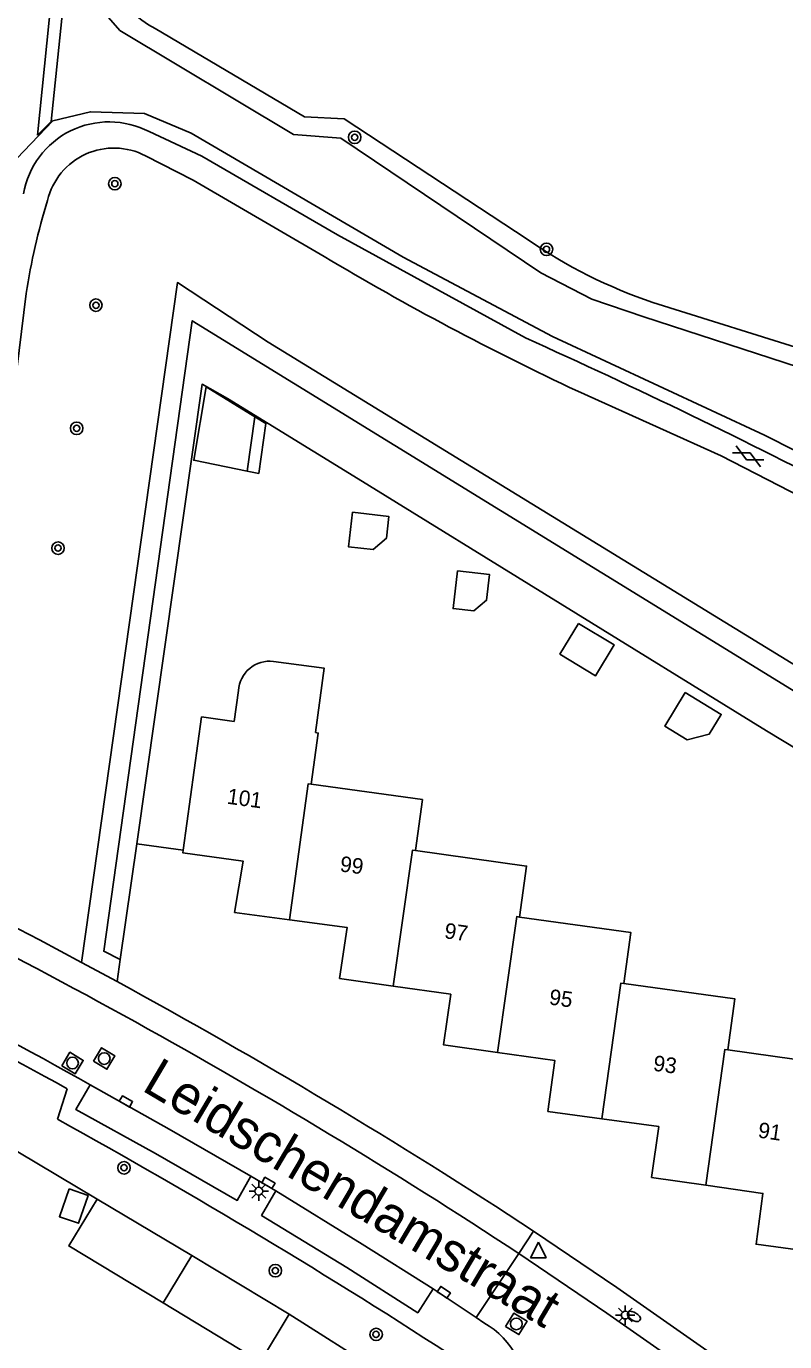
# Model space of a CAD drawing. Extents: x 128000 to 131008, y 398996 to 402500.
# Drawn here: x 128153.9 to 128202.5, y 400406.1 to 400490.5 of the extents above; entities that cross this region are included whole.
import ezdxf

# ---------------------------------------------------------------- set-up
doc = ezdxf.new("R2010")
doc.units = 0
for name, color, linetype in [('gg-afsc-erfafscheiding', 7, 'Continuous'), ('gg-afsc-hekwerk', 7, 'Continuous'), ('gg-afsc-muur', 7, 'Continuous'), ('gg-anno-huisnummerreeks BGT', 7, 'Continuous'), ('gg-anno-openbare ruimte label', 7, 'Continuous'), ('gg-bbg-bijgebouw', 7, 'Continuous'), ('gg-bbg-gedigitaliseerde bebouwing', 7, 'Continuous'), ('gg-bbg-gedigitaliseerde bijgebouw', 7, 'Continuous'), ('gg-bbg-hoofdgebouw', 7, 'Continuous'), ('gg-bbg-luifel en loopbrug', 7, 'Continuous'), ('gg-bbg-tussenscheiding', 7, 'Continuous'), ('gg-knt-verharding', 7, 'Continuous'), ('gg-knt-verharding nz', 7, 'Continuous'), ('gg-kntw-bovenkant insteek waterloop', 7, 'Continuous'), ('gg-kntw-waterlijn', 7, 'Continuous'), ('gt-grn-groengrens', 7, 'Continuous'), ('gt-grn-weggrens', 7, 'Continuous'), ('gt-symb-boom', 7, 'Continuous'), ('gt-symb-brandkraan', 7, 'Continuous'), ('gt-symb-gesloten verharding', 7, 'Continuous'), ('gt-symb-kolk', 7, 'Continuous'), ('gt-symb-lichtmast', 7, 'Continuous'), ('gt-symb-rioolschacht', 7, 'Continuous'), ('gt-symb-waterafsluiter', 7, 'Continuous')]:
    doc.layers.add(name, color=color, linetype=linetype)

# ---------------------------------------------------------------- blocks, each defined once
blk = doc.blocks.new('gt0-LMAST')
at = {"layer": 'gt-symb-lichtmast'}
for p, q in [((-0.182, 0.173), (-0.447, 0.438)), ((-0.005, 0.246), (-0.005, 0.621)), ((0.172, 0.173), (0.437, 0.438)), ((-0.255, -0.004), (-0.63, -0.004)), ((-0.182, -0.181), (-0.447, -0.446)), ((-0.005, -0.254), (-0.005, -0.629)), ((0.437, -0.446), (0.172, -0.181)), ((0.245, -0.004), (0.62, -0.004))]:
    blk.add_line(p, q, dxfattribs=at)
blk.add_circle((-0.005, -0.004), 0.25, dxfattribs=at)
blk = doc.blocks.new('gt0-BR')
at = {"layer": 'gt-symb-brandkraan'}
for centre, radius, start, end in [((-0.244, 0), 0.206, 107.56694, 252.43307), ((0.599, -2.664), 3, 106.89205, 107.56694), ((0, -0.691), 0.938, 73.10799, 106.89205), ((-0.599, -2.664), 3, 72.43309, 73.10799), ((0.244, 0), 0.206, 287.56695, 72.43309), ((0.599, 2.664), 3, 252.43307, 253.10797), ((0, 0.691), 0.938, 253.10797, 286.89206), ((-0.599, 2.664), 3, 286.89206, 287.56695)]:
    blk.add_arc(centre, radius, start, end, dxfattribs=at)
blk = doc.blocks.new('gt0-WAFSL')
at = {"layer": 'gt-symb-waterafsluiter'}
for p, q in [((-0.5, -0.333), (0, 0.667)), ((0, 0.667), (0.5, -0.333)), ((0.5, -0.333), (-0.5, -0.333))]:
    blk.add_line(p, q, dxfattribs=at)
blk = doc.blocks.new('gt0-GESVH1')
at = {"layer": 'gt-symb-gesloten verharding'}
for p, q in [((-0.992, -0.261), (0.008, 0.239)), ((0.008, -0.261), (-0.992, 0.239)), ((0.008, 0.239), (1.008, -0.261)), ((1.008, 0.239), (0.008, -0.261))]:
    blk.add_line(p, q, dxfattribs=at)
blk = doc.blocks.new('gt0-BOOM')
at = {"layer": 'gt-symb-boom'}
for radius in [0.4, 0.2]:
    blk.add_circle((0, 0), radius, dxfattribs=at)
blk = doc.blocks.new('gt0-RS')
at = {"layer": 'gt-symb-rioolschacht'}
blk.add_lwpolyline([(-0.5, -0.5), (0.5, -0.5), (0.5, 0.5), (-0.5, 0.5)], close=True, dxfattribs=at)
blk.add_circle((0, 0), 0.375, dxfattribs=at)
blk = doc.blocks.new('gt0-KOLK')
at = {"layer": 'gt-symb-kolk'}
blk.add_lwpolyline([(0, 0), (0.375, 0), (0.375, 0.4), (-0.375, 0.4), (-0.375, 0), (0, 0)], dxfattribs=at)

msp = doc.modelspace()

# ---------------------------------------------------------------- linework, layer by layer
at = {"layer": 'gg-afsc-erfafscheiding'}
msp.add_line((128174.878, 400461.66), (128201.345, 400445.313), dxfattribs=at)
at = {"layer": 'gg-afsc-hekwerk'}
for p, q in [((128166.772, 400466.644), (128174.878, 400461.66)), ((128160.95, 400438.076), (128163.921, 400437.655))]:
    msp.add_line(p, q, dxfattribs=at)
msp.add_lwpolyline([(128166.772, 400466.644), (128165.133, 400467.551), (128160.95, 400438.076)], dxfattribs=at)
at = {"layer": 'gg-afsc-muur'}
msp.add_line((128201.345, 400445.313), (128214.929, 400437.082), dxfattribs=at)
msp.add_lwpolyline([(128158.4, 400415.286), (128146.982, 400422.077), (128139.169, 400425.525)], dxfattribs=at)
at = {"layer": 'gg-bbg-bijgebouw'}
for p, q in [((128162.634, 400408.623), (128164.482, 400411.668)), ((128164.482, 400411.668), (128170.73, 400407.891))]:
    msp.add_line(p, q, dxfattribs=at)
msp.add_lwpolyline([(128170.73, 400407.891), (128168.882, 400404.846), (128162.634, 400408.623)], dxfattribs=at)
at = {"layer": 'gg-bbg-gedigitaliseerde bebouwing'}
for p, q in [((128167.478, 400447.899), (128167.203, 400445.93)), ((128167.203, 400445.93), (128165.088, 400446.226))]:
    msp.add_line(p, q, dxfattribs=at)
for points in [[(128172.399, 400445.204), (128172.965, 400449.337), (128169.715, 400449.773)], [(128172.131, 400441.896), (128172.581, 400445.179), (128172.399, 400445.204)], [(128178.815, 400437.637), (128179.267, 400440.907), (128172.131, 400441.896)], [(128185.498, 400433.378), (128185.95, 400436.648), (128178.815, 400437.637)], [(128192.18, 400429.117), (128192.633, 400432.387), (128185.498, 400433.378)], [(128198.859, 400424.854), (128199.314, 400428.122), (128192.18, 400429.117)], [(128205.94, 400423.515), (128205.988, 400423.86), (128198.859, 400424.854)]]:
    msp.add_lwpolyline(points, dxfattribs=at)
msp.add_arc((128169.465, 400447.799), 1.99, 82.78158, 177.1262, dxfattribs=at)
at = {"layer": 'gg-bbg-gedigitaliseerde bijgebouw'}
for p, q in [((128168.528, 400465.456), (128165.401, 400467.386)), ((128168.035, 400461.986), (128168.528, 400465.456))]:
    msp.add_line(p, q, dxfattribs=at)
for points in [[(128165.401, 400467.386), (128164.599, 400462.675), (128168.035, 400461.986)], [(128174.774, 400459.338), (128174.522, 400457.128), (128176.116, 400456.946), (128176.961, 400457.68), (128177.12, 400459.07), (128174.774, 400459.338)], [(128181.509, 400455.585), (128181.232, 400453.164), (128182.569, 400453.012), (128183.387, 400453.695), (128183.575, 400455.349), (128181.509, 400455.585)], [(128189.283, 400452.216), (128188.086, 400450.24), (128190.373, 400448.854), (128191.57, 400450.83), (128189.283, 400452.216)], [(128196.119, 400447.777), (128194.812, 400445.621), (128196.246, 400444.753), (128197.665, 400445.113), (128198.431, 400446.376), (128196.119, 400447.777)], [(128156.6, 400415.942), (128155.987, 400414.153), (128157.215, 400413.732), (128157.827, 400415.522), (128156.6, 400415.942)]]:
    msp.add_lwpolyline(points, dxfattribs=at)
at = {"layer": 'gg-bbg-hoofdgebouw'}
msp.add_line((128165.088, 400446.226), (128163.921, 400437.655), dxfattribs=at)
for points in [[(128163.921, 400437.655), (128163.899, 400437.497), (128167.767, 400436.97), (128167.224, 400433.668), (128170.731, 400433.201)], [(128170.731, 400433.201), (128174.432, 400432.709), (128173.954, 400429.435), (128177.401, 400428.947)], [(128177.401, 400428.947), (128181.088, 400428.425), (128180.62, 400425.175), (128184.085, 400424.693)], [(128184.085, 400424.693), (128187.753, 400424.182), (128187.312, 400420.908), (128190.77, 400420.436)], [(128190.77, 400420.436), (128194.427, 400419.937), (128193.962, 400416.674), (128197.455, 400416.172)], [(128197.455, 400416.172), (128201.105, 400415.647), (128200.665, 400412.387), (128204.138, 400411.911)]]:
    msp.add_lwpolyline(points, dxfattribs=at)
at = {"layer": 'gg-bbg-luifel en loopbrug'}
for p, q in [((128168.528, 400465.456), (128169.224, 400465.026)), ((128164.482, 400411.668), (128158.4, 400415.286))]:
    msp.add_line(p, q, dxfattribs=at)
for points in [[(128168.035, 400461.986), (128168.772, 400461.839), (128169.224, 400465.026)], [(128162.634, 400408.623), (128156.583, 400412.281), (128158.4, 400415.286)]]:
    msp.add_lwpolyline(points, dxfattribs=at)
at = {"layer": 'gg-bbg-tussenscheiding'}
for points in [[(128170.731, 400433.201), (128171.939, 400441.923), (128172.131, 400441.896)], [(128177.401, 400428.947), (128178.63, 400437.663), (128178.815, 400437.637)], [(128184.085, 400424.693), (128185.313, 400433.404), (128185.498, 400433.378)], [(128190.77, 400420.436), (128191.995, 400429.143), (128192.18, 400429.117)], [(128197.455, 400416.172), (128198.669, 400424.881), (128198.859, 400424.854)]]:
    msp.add_lwpolyline(points, dxfattribs=at)
at = {"layer": 'gg-knt-verharding'}
for p, q in [((128157.403, 400430.461), (128159.68, 400429.233)), ((128155.866, 400420.403), (128156.477, 400422.361)), ((128169.857, 400415.81), (128168.267, 400416.744)), ((128182.706, 400407.689), (128185.447, 400411.8)), ((128179.952, 400409.514), (128182.706, 400407.689)), ((128182.706, 400407.689), (128183.216, 400407.351))]:
    msp.add_line(p, q, dxfattribs=at)
for points in [[(128161.739, 400483.761), (128165.123, 400482.194), (128173.828, 400477.137), (128185.874, 400470.527)], [(128172.971, 400475.742), (128164.555, 400480.65), (128161.504, 400482.211)], [(128153.861, 400473.374), (128152.022, 400458.589), (128149.974, 400443.688), (128148.487, 400436.714), (128148.062, 400435.334)], [(128205.821, 400459.152), (128198.429, 400462.952), (128189.231, 400467.109)], [(128148.062, 400435.334), (128154.703, 400431.917), (128157.403, 400430.461)], [(128168.267, 400416.744), (128167.386, 400415.201), (128162.143, 400418.212), (128157.042, 400421.022), (128157.962, 400422.61)], [(128179.952, 400409.514), (128178.965, 400407.988), (128174.409, 400410.887), (128168.951, 400414.235), (128169.857, 400415.81)], [(128186.399, 400413.228), (128191.737, 400409.608), (128200.069, 400403.763)], [(128185.447, 400411.8), (128191.087, 400407.969), (128199.157, 400402.313)]]:
    msp.add_lwpolyline(points, dxfattribs=at)
for centre, radius, start, end in [((128159.172, 400478.806), 5.58, 62.60752, 170.0041), ((128159.481, 400478.334), 4.373, 62.44243, 166.56371), ((128193.725, 400467.406), 40.308, 162.76343, 171.48552), ((128267.258, 400633.7), 183.959, 239.16648, 244.90274), ((128009.468, 400078.968), 429.462, 62.62038, 65.74743), ((127974.26, 400089.847), 385.037, 56.73696, 65.28818), ((128005.367, 400151.367), 311.22, 60.63891, 65.73668), ((127993.32, 400126.608), 337.773, 61.11595, 65.52103), ((127975.011, 400090.639), 385.68, 56.76378, 61.392), ((127955.521, 400057.721), 414.338, 56.9086, 61.08382), ((128180.546, 400402.682), 5.378, 353.64324, 60.23327)]:
    msp.add_arc(centre, radius, start, end, dxfattribs=at)
at = {"layer": 'gg-knt-verharding nz'}
for points in [[(128168.267, 400416.744), (128163.017, 400419.776), (128157.962, 400422.61)], [(128169.857, 400415.81), (128175.396, 400412.395), (128179.952, 400409.514)]]:
    msp.add_lwpolyline(points, dxfattribs=at)
at = {"layer": 'gg-kntw-bovenkant insteek waterloop'}
msp.add_lwpolyline([(128204.299, 400468.352), (128193.473, 400471.877), (128190.138, 400473.01), (128186.865, 400474.709), (128174.025, 400483.332), (128171.004, 400483.584), (128159.864, 400490.255), (128158.101, 400492.269)], dxfattribs=at)
at = {"layer": 'gg-kntw-waterlijn'}
msp.add_line((128204.296, 400469.602), (128194.04, 400472.804), dxfattribs=at)
msp.add_lwpolyline([(128186.057, 400476.821), (128174.241, 400484.587), (128171.711, 400484.72), (128162.128, 400490.369)], dxfattribs=at)
for centre, radius, start, end in [((128165.016, 400495.929), 6.265, 170.29882, 242.55382), ((128204.22, 400502.976), 31.844, 235.22224, 251.3552)]:
    msp.add_arc(centre, radius, start, end, dxfattribs=at)
at = {"layer": 'gt-grn-groengrens'}
for p, q in [((128160.95, 400438.076), (128159.882, 400430.642)), ((128159.882, 400430.642), (128159.68, 400429.233)), ((128181.035, 400401.36), (128170.73, 400407.891))]:
    msp.add_line(p, q, dxfattribs=at)
for points in [[(128154.586, 400483.543), (128155.447, 400484.411), (128159.473, 400523.239), (128161.543, 400526.295), (128165.782, 400528.661), (128172.288, 400528.76), (128177.809, 400525.31), (128181.851, 400518.31), (128185.006, 400511.705), (128185.893, 400512.099), (128178.401, 400525.999), (128172.781, 400529.45), (128165.388, 400529.351), (128161.05, 400526.788), (128158.684, 400523.436), (128156.256, 400500), (128154.586, 400483.543)], [(128213.084, 400458.29), (128201.209, 400464.285), (128187.604, 400470.626), (128178.035, 400475.699), (128164.43, 400483.654), (128161.433, 400484.923), (128157.974, 400485.038), (128155.553, 400484.461), (128153.247, 400482.04), (128151.172, 400473.509), (128147.828, 400447.106), (128145.335, 400436.682)], [(128157.403, 400430.461), (128163.549, 400474.074), (128169.367, 400470.264), (128208.109, 400446.49)], [(128262.312, 400408.092), (128262.829, 400411.134), (128164.504, 400471.628), (128158.827, 400431.183), (128159.882, 400430.642)]]:
    msp.add_lwpolyline(points, dxfattribs=at)
at = {"layer": 'gt-grn-weggrens'}
msp.add_line((128185.447, 400411.8), (128186.399, 400413.228), dxfattribs=at)

# ---------------------------------------------------------------- block references
at = {"layer": 'gt-symb-boom'}
for p in [(128174.924, 400483.398), (128159.541, 400480.419), (128187.226, 400476.211), (128160.131, 400417.291), (128169.837, 400410.692), (128176.296, 400406.6)]:
    msp.add_blockref('gt0-BOOM', p, dxfattribs=at)
for p, rotation in [((128158.325, 400472.624), 81.1405706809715), ((128157.093, 400464.73), 81.14057068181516), ((128155.894, 400457.043), 81.14057068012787)]:
    msp.add_blockref('gt0-BOOM', p, dxfattribs=dict(at, rotation=rotation))
at = {"layer": 'gt-symb-brandkraan', "rotation": -31.052160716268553}
msp.add_blockref('gt0-BR', (128192.835, 400407.753), dxfattribs=at)
at = {"layer": 'gt-symb-gesloten verharding', "rotation": 153.38370037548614}
msp.add_blockref('gt0-GESVH1', (128200.17, 400462.911), dxfattribs=at)
at = {"layer": 'gt-symb-kolk'}
for p, rotation in [((128160.152, 400421.372), -29.282828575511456), ((128169.289, 400416.143), -30.59043540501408), ((128180.53, 400409.134), -33.57881372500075)]:
    msp.add_blockref('gt0-KOLK', p, dxfattribs=dict(at, rotation=rotation))
at = {"layer": 'gt-symb-lichtmast'}
for p in [(128168.776, 400415.792), (128192.28, 400407.844)]:
    msp.add_blockref('gt0-LMAST', p, dxfattribs=at)
at = {"layer": 'gt-symb-rioolschacht'}
for p, rotation in [((128156.825, 400424.011), -31.052160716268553), ((128158.858, 400424.299), -31.052160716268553), ((128185.29, 400407.275), -31.0521607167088)]:
    msp.add_blockref('gt0-RS', p, dxfattribs=dict(at, rotation=rotation))
at = {"layer": 'gt-symb-waterafsluiter'}
msp.add_blockref('gt0-WAFSL', (128186.705, 400411.85), dxfattribs=at)

# ---------------------------------------------------------------- texts
at = {"layer": 'gg-anno-huisnummerreeks BGT'}
for s, rotation, p in [('101', 352.2, (128166.694, 400440.65)), ('99', 352.4, (128173.937, 400436.306)), ('97', 352, (128180.635, 400432.023)), ('95', 352.1, (128187.353, 400427.771)), ('93', 352.2, (128194.028, 400423.524)), ('91', 351.8, (128200.75, 400419.234))]:
    msp.add_text(s, height=1, rotation=rotation, dxfattribs=at).set_placement(p)
at = {"layer": 'gg-anno-openbare ruimte label'}
msp.add_text('Leidschendamstraat', height=2.5, rotation=329.4, dxfattribs=at).set_placement((128161.194, 400422.291))

doc.saveas('drawing.dxf')
